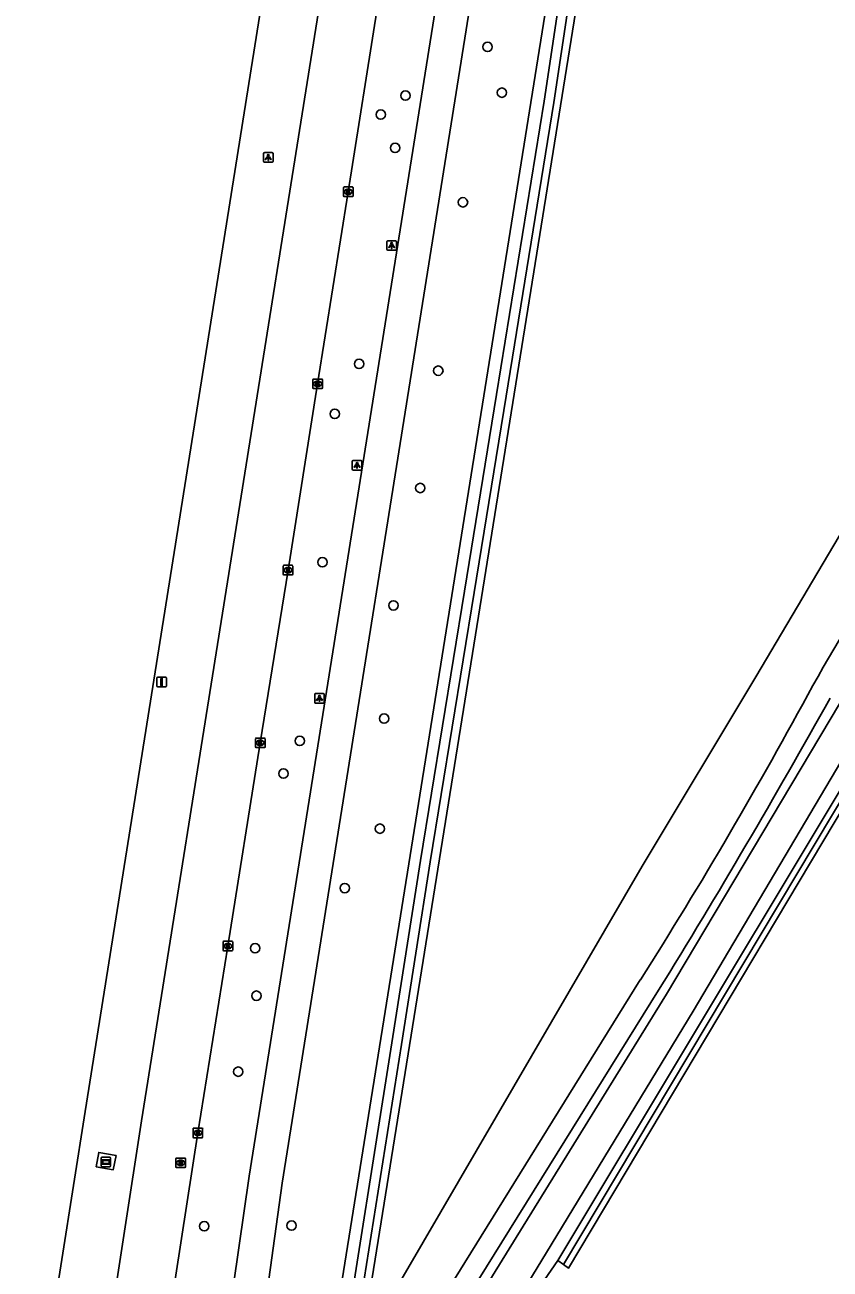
# Model space of a CAD drawing. Extents: x 160203 to 161526, y 379529 to 381797.
# Drawn here: x 160233.9 to 160317.7, y 379847.6 to 379977.3 of the extents above; entities that cross this region are included whole.
import ezdxf

# ---------------------------------------------------------------- set-up
doc = ezdxf.new("R2010")
doc.units = 0
for name, color, linetype in [('IMGEO_Berm_groen', 7, 'Continuous'), ('IMGEO_Boom', 7, 'Continuous'), ('IMGEO_Fietspad_gesloten', 7, 'Continuous'), ('IMGEO_Grasland_agrarisch', 7, 'Continuous'), ('IMGEO_Kolk', 7, 'Continuous'), ('IMGEO_Lichtpunt', 7, 'Continuous'), ('IMGEO_Loofbos', 7, 'Continuous'), ('IMGEO_Naaldbos', 7, 'Continuous'), ('IMGEO_Reclamebord', 7, 'Continuous'), ('IMGEO_Rijbaan_lokaal_onverhard', 7, 'Continuous'), ('IMGEO_Rijbaan_regionaal_gesloten', 7, 'Continuous'), ('IMGEO_Rioolput', 7, 'Continuous'), ('IMGEO_Verkeersbordpaal', 7, 'Continuous'), ('IMGEO_Waterloop', 7, 'Continuous')]:
    doc.layers.add(name, color=color, linetype=linetype)

msp = doc.modelspace()

# ---------------------------------------------------------------- linework, layer by layer
at = {"layer": 'IMGEO_Berm_groen'}
msp.add_lwpolyline([(160243.35, 379859.41), (160243.06, 379857.92), (160241.29, 379858.24), (160241.55, 379859.73), (160243.35, 379859.41)], dxfattribs=at)
at = {"layer": 'IMGEO_Boom'}
for centre in [(160282.05, 379974.97), (160273.49, 379969.9), (160283.55, 379970.2), (160270.93, 379967.91), (160272.42, 379964.44), (160279.49, 379958.77), (160268.67, 379941.92), (160276.92, 379941.22), (160266.13, 379936.72), (160275.04, 379928.99), (160264.85, 379921.25), (160272.24, 379916.75), (160271.27, 379904.95), (160262.49, 379902.63), (160260.79, 379899.23), (160270.83, 379893.48), (160267.17, 379887.29), (160257.84, 379881.01), (160257.97, 379876.07), (160256.08, 379868.15), (160252.54, 379852.04), (160261.64, 379852.11)]:
    msp.add_circle(centre, 0.489, dxfattribs=at)
at = {"layer": 'IMGEO_Fietspad_gesloten'}
for points in [[(160279.97, 380000), (160276.59, 379978.75), (160257.22, 379857.27), (160255.08, 379842.3), (160254.02, 379834.36), (160252.12, 379820.16)], [(160256.53, 379826.14), (160258.63, 379841.98), (160260.67, 379856.52), (160280.08, 379978.27), (160283.54, 380000)], [(160297.96, 379877.73), (160278.62, 379846.52)], [(160280.05, 379844.73), (160281.13, 379846.53), (160299.86, 379876.64)]]:
    msp.add_lwpolyline(points, dxfattribs=at)
for centre, radius, start, end in [((162045.74, 378904.9), 1999.82, 148.88178, 149.88066), ((159881.3, 380142.3), 493.57, 327.5851, 331.7147), ((159620.75, 380295.57), 797.94, 328.33041, 330.86665)]:
    msp.add_arc(centre, radius, start, end, dxfattribs=at)
at = {"layer": 'IMGEO_Grasland_agrarisch'}
msp.add_lwpolyline([(160269.1, 379840.82), (160294.66, 380000), (160298.32, 380022.82), (160299.63, 380027.26)], dxfattribs=at)
at = {"layer": 'IMGEO_Kolk'}
for p, q in [((160267.04, 379959.44), (160267.04, 379960.29)), ((160267.11, 379960.37), (160267.97, 379960.37)), ((160267.53, 379960.15), (160267.55, 379960.15)), ((160267.55, 379959.59), (160267.53, 379959.59)), ((160268.04, 379960.29), (160268.04, 379959.44)), ((160267.97, 379959.37), (160267.11, 379959.37)), ((160263.85, 379939.42), (160263.85, 379940.28)), ((160263.93, 379940.35), (160264.78, 379940.35)), ((160264.34, 379940.13), (160264.36, 379940.13)), ((160264.85, 379940.28), (160264.85, 379939.42)), ((160264.78, 379939.35), (160263.93, 379939.35)), ((160264.36, 379939.57), (160264.34, 379939.57)), ((160260.77, 379920.01), (160260.77, 379920.86)), ((160260.84, 379920.93), (160261.69, 379920.93)), ((160261.26, 379920.71), (160261.28, 379920.71)), ((160261.77, 379920.86), (160261.77, 379920.01)), ((160261.69, 379919.93), (160260.84, 379919.93)), ((160261.28, 379920.15), (160261.25, 379920.15)), ((160257.87, 379902.01), (160257.87, 379902.86)), ((160257.95, 379902.93), (160258.8, 379902.93)), ((160258.36, 379902.71), (160258.38, 379902.71)), ((160258.87, 379902.86), (160258.87, 379902.01)), ((160258.8, 379901.93), (160257.95, 379901.93)), ((160258.38, 379902.15), (160258.36, 379902.15)), ((160254.57, 379881.74), (160255.43, 379881.74)), ((160254.5, 379880.81), (160254.5, 379881.67)), ((160255.43, 379880.74), (160254.57, 379880.74)), ((160255.01, 379880.96), (160254.98, 379880.96)), ((160254.99, 379881.52), (160255.01, 379881.52)), ((160255.5, 379881.67), (160255.5, 379880.81)), ((160251.45, 379862.26), (160252.3, 379862.26)), ((160251.37, 379861.34), (160251.37, 379862.19)), ((160252.3, 379861.26), (160251.45, 379861.26)), ((160251.86, 379862.04), (160251.89, 379862.04)), ((160251.88, 379861.48), (160251.86, 379861.48)), ((160252.37, 379862.19), (160252.37, 379861.34))]:
    msp.add_line(p, q, dxfattribs=at)
for points in [[(160267.04, 379959.44), (160267.04, 379960.29)], [(160267.11, 379960.37), (160267.97, 379960.37)], [(160267.36, 379960.07), (160267.48, 379960.07), (160267.48, 379959.92), (160267.61, 379960.07), (160267.78, 379960.07), (160267.63, 379959.92), (160267.78, 379959.67), (160267.63, 379959.67), (160267.55, 379959.83), (160267.48, 379959.76), (160267.48, 379959.67), (160267.36, 379959.67), (160267.36, 379960.07)], [(160268.04, 379960.29), (160268.04, 379959.44)], [(160267.97, 379959.37), (160267.11, 379959.37)], [(160263.85, 379939.42), (160263.85, 379940.28)], [(160263.93, 379940.35), (160264.78, 379940.35)], [(160264.85, 379940.28), (160264.85, 379939.42)], [(160264.78, 379939.35), (160263.93, 379939.35)], [(160264.17, 379940.05), (160264.3, 379940.05), (160264.3, 379939.9), (160264.42, 379940.05), (160264.59, 379940.05), (160264.44, 379939.9), (160264.6, 379939.65), (160264.44, 379939.65), (160264.36, 379939.81), (160264.3, 379939.75), (160264.3, 379939.65), (160264.17, 379939.65), (160264.17, 379940.05)], [(160260.77, 379920.01), (160260.77, 379920.86)], [(160260.84, 379920.93), (160261.69, 379920.93)], [(160261.09, 379920.63), (160261.21, 379920.63), (160261.21, 379920.48), (160261.34, 379920.63), (160261.51, 379920.63), (160261.36, 379920.48), (160261.51, 379920.23), (160261.36, 379920.23), (160261.28, 379920.4), (160261.21, 379920.33), (160261.21, 379920.23), (160261.09, 379920.23), (160261.09, 379920.63)], [(160261.77, 379920.86), (160261.77, 379920.01)], [(160261.69, 379919.93), (160260.84, 379919.93)], [(160257.87, 379902.01), (160257.87, 379902.86)], [(160257.95, 379902.93), (160258.8, 379902.93)], [(160258.19, 379902.63), (160258.32, 379902.63), (160258.32, 379902.48), (160258.44, 379902.63), (160258.61, 379902.63), (160258.46, 379902.48), (160258.62, 379902.23), (160258.46, 379902.23), (160258.38, 379902.4), (160258.32, 379902.33), (160258.32, 379902.23), (160258.19, 379902.23), (160258.19, 379902.63)], [(160258.87, 379902.86), (160258.87, 379902.01)], [(160258.8, 379901.93), (160257.95, 379901.93)], [(160254.57, 379881.74), (160255.43, 379881.74)], [(160254.5, 379880.81), (160254.5, 379881.67)], [(160255.43, 379880.74), (160254.57, 379880.74)], [(160254.82, 379881.44), (160254.94, 379881.44), (160254.94, 379881.29), (160255.07, 379881.44), (160255.24, 379881.44), (160255.09, 379881.29), (160255.24, 379881.04), (160255.09, 379881.04), (160255.01, 379881.2), (160254.94, 379881.14), (160254.94, 379881.04), (160254.82, 379881.04), (160254.82, 379881.44)], [(160255.5, 379881.67), (160255.5, 379880.81)], [(160251.45, 379862.26), (160252.3, 379862.26)], [(160251.37, 379861.34), (160251.37, 379862.19)], [(160252.3, 379861.26), (160251.45, 379861.26)], [(160251.69, 379861.96), (160251.82, 379861.96), (160251.82, 379861.81), (160251.95, 379861.96), (160252.11, 379861.96), (160251.97, 379861.81), (160252.12, 379861.56), (160251.97, 379861.56), (160251.88, 379861.73), (160251.82, 379861.66), (160251.82, 379861.56), (160251.69, 379861.56), (160251.69, 379861.96)], [(160252.37, 379862.19), (160252.37, 379861.34)]]:
    msp.add_lwpolyline(points, dxfattribs=at)
for centre, start, end in [((160267.12, 379960.29), 91.552, 178.448), ((160267.12, 379960.29), 91.552, 178.448), ((160267.96, 379960.29), 1.552, 88.448), ((160267.96, 379960.29), 1.552, 88.448), ((160267.12, 379959.44), 181.552, 268.448), ((160267.12, 379959.44), 181.552, 268.448), ((160267.96, 379959.44), 271.552, 358.448), ((160267.96, 379959.44), 271.552, 358.448), ((160263.93, 379940.27), 91.552, 178.448), ((160263.93, 379940.27), 91.552, 178.448), ((160264.78, 379940.27), 1.552, 88.448), ((160264.78, 379940.27), 1.552, 88.448), ((160263.93, 379939.42), 181.552, 268.448), ((160263.93, 379939.42), 181.552, 268.448), ((160264.78, 379939.42), 271.552, 358.448), ((160264.78, 379939.42), 271.552, 358.448), ((160260.84, 379920.86), 91.552, 178.448), ((160260.84, 379920.86), 91.552, 178.448), ((160261.69, 379920.86), 1.552, 88.448), ((160261.69, 379920.86), 1.552, 88.448), ((160260.84, 379920.01), 181.552, 268.448), ((160260.84, 379920.01), 181.552, 268.448), ((160261.69, 379920.01), 271.552, 358.448), ((160261.69, 379920.01), 271.552, 358.448), ((160257.95, 379902.86), 91.552, 178.448), ((160257.95, 379902.86), 91.552, 178.448), ((160258.8, 379902.86), 1.552, 88.448), ((160258.8, 379902.86), 1.552, 88.448), ((160257.95, 379902.01), 181.552, 268.448), ((160257.95, 379902.01), 181.552, 268.448), ((160258.8, 379902.01), 271.552, 358.448), ((160258.8, 379902.01), 271.552, 358.448), ((160254.57, 379881.66), 91.552, 178.448), ((160254.57, 379881.66), 91.552, 178.448), ((160255.42, 379881.66), 1.552, 88.448), ((160255.42, 379881.66), 1.552, 88.448), ((160254.57, 379880.82), 181.552, 268.448), ((160254.57, 379880.82), 181.552, 268.448), ((160255.42, 379880.82), 271.552, 358.448), ((160255.42, 379880.82), 271.552, 358.448), ((160251.45, 379862.19), 91.552, 178.448), ((160251.45, 379862.19), 91.552, 178.448), ((160252.3, 379862.19), 1.552, 88.448), ((160252.3, 379862.19), 1.552, 88.448), ((160251.45, 379861.34), 181.552, 268.448), ((160251.45, 379861.34), 181.552, 268.448), ((160252.3, 379861.34), 271.552, 358.448), ((160252.3, 379861.34), 271.552, 358.448)]:
    msp.add_arc(centre, 0.0765, start, end, dxfattribs=at)
for centre, major_axis, ratio, start_param, end_param in [((160267.53, 379959.87), (-0.387, 0.002), 0.722429, 4.712389, 7.853982), ((160267.55, 379959.87), (-0.39, 0.002), 0.717154, 1.570796, 4.712389), ((160264.34, 379939.85), (-0.387, 0.002), 0.722429, 4.712389, 7.853982), ((160264.36, 379939.85), (-0.39, 0.002), 0.717154, 1.570796, 4.712389), ((160261.25, 379920.43), (-0.387, 0.002), 0.722429, 4.712389, 7.853982), ((160261.28, 379920.43), (-0.39, 0.002), 0.717154, 1.570796, 4.712389), ((160258.36, 379902.43), (-0.387, 0.002), 0.722429, 4.712389, 7.853982), ((160258.38, 379902.43), (-0.39, 0.002), 0.717154, 1.570796, 4.712389), ((160254.99, 379881.24), (-0.387, 0.002), 0.722429, 4.712389, 7.853982), ((160255.01, 379881.24), (-0.39, 0.002), 0.717154, 1.570796, 4.712389), ((160251.86, 379861.76), (-0.387, 0.002), 0.722429, 4.712389, 7.853982), ((160251.88, 379861.76), (-0.39, 0.002), 0.717154, 1.570796, 4.712389)]:
    msp.add_ellipse(centre, major_axis=major_axis, ratio=ratio, start_param=start_param, end_param=end_param, dxfattribs=at)
at = {"layer": 'IMGEO_Lichtpunt'}
for p, q in [((160258.71, 379963.85), (160258.71, 379963.04)), ((160258.71, 379963.85), (160258.71, 379963.04)), ((160259.61, 379963.95), (160258.8, 379963.95)), ((160259.61, 379963.95), (160258.8, 379963.95)), ((160259.7, 379963.04), (160259.7, 379963.85)), ((160259.7, 379963.04), (160259.7, 379963.85)), ((160258.8, 379962.95), (160259.61, 379962.95)), ((160258.8, 379962.95), (160259.61, 379962.95)), ((160271.56, 379954.67), (160271.56, 379953.87)), ((160271.56, 379954.67), (160271.56, 379953.87)), ((160272.46, 379954.77), (160271.66, 379954.77)), ((160272.46, 379954.77), (160271.66, 379954.77)), ((160272.56, 379953.87), (160272.56, 379954.67)), ((160272.56, 379953.87), (160272.56, 379954.67)), ((160271.66, 379953.77), (160272.46, 379953.77)), ((160271.66, 379953.77), (160272.46, 379953.77)), ((160267.96, 379931.77), (160267.96, 379930.96)), ((160267.96, 379931.77), (160267.96, 379930.96)), ((160268.86, 379931.86), (160268.05, 379931.86)), ((160268.86, 379931.86), (160268.05, 379931.86)), ((160268.96, 379930.96), (160268.96, 379931.77)), ((160268.96, 379930.96), (160268.96, 379931.77)), ((160268.05, 379930.86), (160268.86, 379930.86)), ((160268.05, 379930.86), (160268.86, 379930.86)), ((160264.04, 379907.46), (160264.04, 379906.66)), ((160264.04, 379907.46), (160264.04, 379906.66)), ((160264.94, 379907.56), (160264.14, 379907.56)), ((160264.94, 379907.56), (160264.14, 379907.56)), ((160264.14, 379906.56), (160264.94, 379906.56)), ((160264.14, 379906.56), (160264.94, 379906.56)), ((160265.04, 379906.66), (160265.04, 379907.46)), ((160265.04, 379906.66), (160265.04, 379907.46))]:
    msp.add_line(p, q, dxfattribs=at)
for points in [[(160259.08, 379963.51), (160259.12, 379963.49), (160258.93, 379963.22), (160258.89, 379963.25), (160259.08, 379963.51)], [(160259.18, 379963.47), (160259.23, 379963.47), (160259.23, 379963.14), (160259.18, 379963.14), (160259.18, 379963.47)], [(160259.29, 379963.49), (160259.33, 379963.51), (160259.52, 379963.25), (160259.48, 379963.22), (160259.29, 379963.49)], [(160271.94, 379954.34), (160271.97, 379954.31), (160271.79, 379954.05), (160271.75, 379954.07), (160271.94, 379954.34)], [(160272.04, 379954.29), (160272.09, 379954.29), (160272.09, 379953.97), (160272.04, 379953.97), (160272.04, 379954.29)], [(160272.15, 379954.31), (160272.19, 379954.34), (160272.37, 379954.07), (160272.33, 379954.05), (160272.15, 379954.31)], [(160268.33, 379931.43), (160268.37, 379931.4), (160268.18, 379931.14), (160268.15, 379931.17), (160268.33, 379931.43)], [(160268.43, 379931.38), (160268.48, 379931.38), (160268.48, 379931.06), (160268.43, 379931.06), (160268.43, 379931.38)], [(160268.54, 379931.4), (160268.58, 379931.43), (160268.77, 379931.17), (160268.73, 379931.14), (160268.54, 379931.4)], [(160264.42, 379907.13), (160264.45, 379907.1), (160264.27, 379906.84), (160264.23, 379906.86), (160264.42, 379907.13)], [(160264.52, 379907.08), (160264.57, 379907.08), (160264.57, 379906.76), (160264.52, 379906.76), (160264.52, 379907.08)], [(160264.63, 379907.1), (160264.67, 379907.13), (160264.85, 379906.86), (160264.81, 379906.84), (160264.63, 379907.1)]]:
    msp.add_lwpolyline(points, dxfattribs=at)
for centre in [(160259.21, 379963.65), (160272.06, 379954.47), (160268.46, 379931.56), (160264.54, 379907.26)]:
    msp.add_circle(centre, 0.0994, dxfattribs=at)
for centre, start, end in [((160258.8, 379963.85), 90, 180), ((160258.8, 379963.85), 90, 180), ((160259.61, 379963.85), 0, 90), ((160259.61, 379963.85), 0, 90), ((160258.8, 379963.04), 180, 270), ((160258.8, 379963.04), 180, 270), ((160259.61, 379963.04), 270, 0), ((160259.61, 379963.04), 270, 360), ((160271.66, 379954.67), 90, 180), ((160271.66, 379954.67), 90, 180), ((160272.46, 379954.67), 0, 90), ((160272.46, 379954.67), 0, 90), ((160271.66, 379953.87), 180, 270), ((160271.66, 379953.87), 180, 270), ((160272.46, 379953.87), 270, 0), ((160272.46, 379953.87), 270, 360), ((160268.05, 379931.77), 90, 180), ((160268.05, 379931.77), 90, 180), ((160268.86, 379931.77), 0, 90), ((160268.86, 379931.77), 0, 90), ((160268.05, 379930.96), 180, 270), ((160268.05, 379930.96), 180, 270), ((160268.86, 379930.96), 270, 0), ((160268.86, 379930.96), 270, 360), ((160264.14, 379907.46), 90, 180), ((160264.14, 379907.46), 90, 180), ((160264.14, 379906.66), 180, 270), ((160264.14, 379906.66), 180, 270), ((160264.94, 379907.46), 0, 90), ((160264.94, 379907.46), 0, 90), ((160264.94, 379906.66), 270, 0), ((160264.94, 379906.66), 270, 360)]:
    msp.add_arc(centre, 0.0946, start, end, dxfattribs=at)
at = {"layer": 'IMGEO_Loofbos'}
for points in [[(160296.11, 380028.32), (160294.67, 380020.68), (160291.49, 380000), (160265.32, 379836.48), (160266.62, 379836.23), (160268.4, 379836.24), (160269.1, 379840.82)], [(160344.03, 379964.08), (160343.37, 379963.38), (160340.64, 379960.5), (160339.72, 379959.52), (160309.99, 379909.32), (160298.15, 379889.57), (160271.43, 379843.62), (160269.94, 379840.82), (160269.1, 379840.82)]]:
    msp.add_lwpolyline(points, dxfattribs=at)
at = {"layer": 'IMGEO_Naaldbos'}
for points in [[(160350.12, 379947.64), (160330.19, 379914.23), (160290.49, 379847.67), (160289.95, 379848.06)], [(160289.38, 379848.46), (160285.52, 379842.88), (160285.39, 379842.42), (160285.36, 379841.67), (160285.4, 379841.12), (160285.57, 379840.56), (160286.32, 379839.16), (160293.26, 379839.13), (160321.57, 379840.37), (160326.56, 379840.64), (160395.84, 379844.33), (160408.84, 379844.89), (160410.21, 379845.08), (160411.28, 379845.6), (160411.57, 379846), (160411.66, 379847.42)]]:
    msp.add_lwpolyline(points, dxfattribs=at)
at = {"layer": 'IMGEO_Reclamebord'}
for p, q in [((160241.8, 379858.34), (160241.8, 379859.14)), ((160241.8, 379859.14), (160241.8, 379858.34)), ((160241.9, 379859.24), (160242.68, 379859.24)), ((160242.68, 379859.24), (160241.9, 379859.24)), ((160242.78, 379859.14), (160242.78, 379858.34)), ((160242.78, 379858.34), (160242.78, 379859.14)), ((160242.68, 379858.24), (160241.9, 379858.24)), ((160241.9, 379858.24), (160242.68, 379858.24))]:
    msp.add_line(p, q, dxfattribs=at)
for points in [[(160241.9, 379858.97), (160242.68, 379858.97), (160242.68, 379858.5), (160241.9, 379858.5), (160241.9, 379858.97)], [(160241.96, 379858.9), (160241.96, 379858.57), (160242.62, 379858.57), (160242.62, 379858.9), (160241.96, 379858.9)]]:
    msp.add_lwpolyline(points, dxfattribs=at)
for centre, start, end in [((160241.9, 379859.14), 90, 180), ((160241.9, 379859.14), 90, 180), ((160242.68, 379859.14), 0, 90), ((160242.68, 379859.14), 360, 90), ((160241.9, 379858.34), 180, 270), ((160241.9, 379858.34), 180, 270), ((160242.68, 379858.34), 270, 0), ((160242.68, 379858.34), 270, 0)]:
    msp.add_arc(centre, 0.1, start, end, dxfattribs=at)
at = {"layer": 'IMGEO_Rijbaan_lokaal_onverhard'}
for points in [[(160347.67, 379955.94), (160345.43, 379951.75), (160342.31, 379946.22), (160337.02, 379937.5), (160318.7, 379906.49), (160300.69, 379876.22), (160281.38, 379844.94), (160279.77, 379841.98), (160277.86, 379839.2), (160275.67, 379836.64), (160273.99, 379835.07)], [(160286.85, 379837.88), (160286.07, 379838.26), (160285.42, 379838.76), (160284.88, 379839.39), (160284.49, 379840.12), (160284.26, 379840.91), (160284.2, 379841.74), (160284.43, 379842.95), (160284.79, 379843.7), (160288.19, 379849.3), (160303.47, 379874.46), (160321.52, 379904.95), (160339.94, 379935.83), (160344.47, 379943.28), (160348.83, 379950.84), (160349.27, 379951.49), (160349.84, 379952.04), (160350.51, 379952.46), (160351.25, 379952.72), (160352.03, 379952.83), (160352.82, 379952.78), (160353.94, 379952.39), (160354.6, 379951.94)]]:
    msp.add_lwpolyline(points, dxfattribs=at)
at = {"layer": 'IMGEO_Rijbaan_regionaal_gesloten'}
for points in [[(160233.89, 379822.55), (160236.49, 379840.86), (160240.13, 379864), (160261.76, 380000), (160267.03, 380033.12)], [(160272.93, 380032.15), (160267.81, 380000), (160264.67, 379980.23), (160246, 379863.01), (160242.46, 379840.02), (160239.81, 379821.77), (160239.43, 379819.2), (160236.89, 379800.14), (160236.04, 379793.32), (160233.85, 379774.97)], [(160245.78, 379820.99), (160248.41, 379839.31), (160251.87, 379861.76), (160255, 379881.24), (160258.37, 379902.43), (160261.27, 379920.43), (160264.35, 379939.85), (160267.54, 379959.87), (160270.62, 379979.38), (160273.74, 379999.16), (160273.87, 380000), (160277.11, 380020.2), (160278.87, 380031.17)]]:
    msp.add_lwpolyline(points, dxfattribs=at)
at = {"layer": 'IMGEO_Rioolput'}
for p, q in [((160249.58, 379858.22), (160249.58, 379859.07)), ((160249.65, 379859.15), (160250.51, 379859.15)), ((160250.09, 379858.37), (160250.06, 379858.37)), ((160250.07, 379858.93), (160250.09, 379858.93)), ((160250.58, 379859.07), (160250.58, 379858.22)), ((160250.51, 379858.15), (160249.65, 379858.15))]:
    msp.add_line(p, q, dxfattribs=at)
for points in [[(160249.58, 379858.22), (160249.58, 379859.07)], [(160249.65, 379859.15), (160250.51, 379859.15)], [(160250.17, 379858.84), (160249.92, 379858.85), (160249.92, 379858.45)], [(160249.92, 379858.45), (160250.04, 379858.45), (160250.04, 379858.61), (160250.05, 379858.61)], [(160250.09, 379858.77), (160250.04, 379858.77), (160250.04, 379858.68)], [(160250.04, 379858.68), (160250.09, 379858.68)], [(160250.1, 379858.58), (160250.17, 379858.45), (160250.31, 379858.45), (160250.24, 379858.57)], [(160250.58, 379859.07), (160250.58, 379858.22)], [(160250.51, 379858.15), (160249.65, 379858.15)]]:
    msp.add_lwpolyline(points, dxfattribs=at)
for centre, radius, start, end in [((160249.66, 379859.07), 0.0765, 91.552, 178.448), ((160249.66, 379859.07), 0.0765, 91.552, 178.448), ((160250.05, 379858.56), 0.0533, 26.0293, 88.6989), ((160250.1, 379858.67), 0.0964, 77.0061, 93.1865), ((160250.08, 379858.87), 0.19, 274.7715, 282.9687), ((160250.11, 379858.73), 0.0378, 276.6634, 79.6772), ((160250.17, 379858.73), 0.109, 350.3612, 89.416), ((160250.17, 379858.73), 0.112, 277.5842, 350.9817), ((160250.15, 379858.52), 0.108, 29.5134, 73.7905), ((160250.5, 379859.07), 0.0765, 1.552, 88.448), ((160250.5, 379859.07), 0.0765, 1.552, 88.448), ((160249.66, 379858.22), 0.0765, 181.552, 268.448), ((160249.66, 379858.22), 0.0765, 181.552, 268.448), ((160250.5, 379858.22), 0.0765, 271.552, 358.448), ((160250.5, 379858.22), 0.0765, 271.552, 358.448)]:
    msp.add_arc(centre, radius, start, end, dxfattribs=at)
for centre, major_axis, ratio, start_param, end_param in [((160250.07, 379858.65), (-0.387, 0.002), 0.722429, 4.712389, 7.853982), ((160250.09, 379858.65), (-0.39, 0.002), 0.717154, 1.570796, 4.712389)]:
    msp.add_ellipse(centre, major_axis=major_axis, ratio=ratio, start_param=start_param, end_param=end_param, dxfattribs=at)
at = {"layer": 'IMGEO_Verkeersbordpaal'}
for p, q in [((160247.6, 379908.36), (160247.6, 379909.16)), ((160247.6, 379909.16), (160247.6, 379908.36)), ((160247.7, 379909.26), (160248.49, 379909.26)), ((160248.49, 379909.26), (160247.7, 379909.26)), ((160248.59, 379909.16), (160248.59, 379908.36)), ((160248.59, 379908.36), (160248.59, 379909.16)), ((160248.49, 379908.26), (160247.7, 379908.26)), ((160247.7, 379908.26), (160248.49, 379908.26))]:
    msp.add_line(p, q, dxfattribs=at)
msp.add_lwpolyline([(160248.02, 379909.14), (160248.17, 379909.14), (160248.17, 379908.39), (160248.02, 379908.39), (160248.02, 379909.14)], dxfattribs=at)
for centre, start, end in [((160247.7, 379909.16), 90, 180), ((160247.7, 379909.16), 90, 180), ((160248.49, 379909.16), 0, 90), ((160248.49, 379909.16), 360, 90), ((160247.7, 379908.36), 180, 270), ((160247.7, 379908.36), 180, 270), ((160248.49, 379908.36), 270, 0), ((160248.49, 379908.36), 270, 0)]:
    msp.add_arc(centre, 0.1, start, end, dxfattribs=at)
at = {"layer": 'IMGEO_Waterloop'}
for points in [[(160267.74, 379837.35), (160266.75, 379837.51), (160272.07, 379871.14), (160275.08, 379890.17), (160279.66, 379918.25), (160282.98, 379938.72), (160287.95, 379969.32), (160292.64, 380000.58), (160296.1, 380020.8), (160297.14, 380027.39), (160298.14, 380027.24), (160297.1, 380020.63), (160293.64, 380000.42), (160288.95, 379969.16), (160283.98, 379938.56), (160280.66, 379918.09), (160276.08, 379890.01), (160273.07, 379870.98), (160267.74, 379837.35)], [(160349.27, 379948.61), (160330.82, 379917.56), (160330.63, 379917.24), (160289.38, 379848.46)], [(160289.95, 379848.06), (160349.84, 379948.27), (160352.83, 379948.55), (160366.11, 379926.16), (160385.68, 379893.58), (160399.2, 379870.72), (160412.38, 379847.79)], [(160289.95, 379848.06), (160289.38, 379848.46)]]:
    msp.add_lwpolyline(points, dxfattribs=at)

doc.saveas('drawing.dxf')
